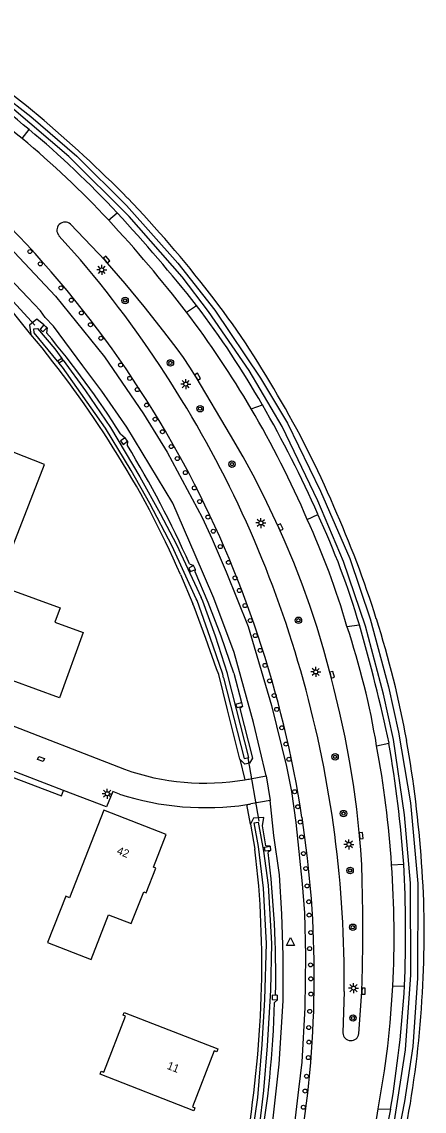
# Model space of a CAD drawing. Extents: x 136000 to 141014, y 402000 to 403500.
# Drawn here: x 139168 to 139218.2, y 402801 to 402937.2 of the extents above; entities that cross this region are included whole.
import ezdxf

# ---------------------------------------------------------------- set-up
doc = ezdxf.new("R2010")
doc.units = 0
for name, color, linetype in [('gg-afsc-hekwerk', 7, 'Continuous'), ('gg-anno-huisnummerreeks BGT', 7, 'Continuous'), ('gg-bbg-hoofdgebouw', 7, 'Continuous'), ('gg-knt-onverhard', 7, 'Continuous'), ('gg-knt-verharding', 7, 'Continuous'), ('gg-kntw-bovenkant insteek waterloop', 7, 'Continuous'), ('gg-kntw-waterlijn', 7, 'Continuous'), ('gg-kwrk-duiker nz buis', 7, 'Continuous'), ('gg-kwrk-stuw', 7, 'Continuous'), ('gg-kwrk-uitstroombak niveau min 01', 7, 'Continuous'), ('gt-bbg-plantopografie pand', 7, 'Continuous'), ('gt-grn-groengrens', 7, 'Continuous'), ('gt-grn-vlakafsluiter', 7, 'Continuous'), ('gt-symb-boom', 7, 'Continuous'), ('gt-symb-kolk', 7, 'Continuous'), ('gt-symb-kolk center center', 7, 'Continuous'), ('gt-symb-lichtmast', 7, 'Continuous'), ('gt-symb-paal', 7, 'Continuous'), ('gt-symb-waterafsluiter', 7, 'Continuous')]:
    doc.layers.add(name, color=color, linetype=linetype)

# ---------------------------------------------------------------- blocks, each defined once
blk = doc.blocks.new('gt0-PAAL')
at = {"layer": 'gt-symb-paal'}
blk.add_circle((0, 0), 0.25, dxfattribs=at)
blk = doc.blocks.new('gt0-BOOM')
at = {"layer": 'gt-symb-boom'}
for radius in [0.4, 0.2]:
    blk.add_circle((0, 0), radius, dxfattribs=at)
blk = doc.blocks.new('gt0-LMAST')
at = {"layer": 'gt-symb-lichtmast'}
for p, q in [((-0.18, 0.17), (-0.45, 0.44)), ((0, 0.25), (0, 0.62)), ((0.17, 0.17), (0.44, 0.44)), ((-0.25, 0), (-0.63, 0)), ((-0.18, -0.18), (-0.45, -0.45)), ((0, -0.25), (0, -0.63)), ((0.44, -0.45), (0.17, -0.18)), ((0.25, 0), (0.62, 0))]:
    blk.add_line(p, q, dxfattribs=at)
blk.add_circle((0, 0), 0.25, dxfattribs=at)
blk = doc.blocks.new('gt0-KOLK')
at = {"layer": 'gt-symb-kolk'}
blk.add_lwpolyline([(0, 0), (0.38, 0), (0.38, 0.4), (-0.37, 0.4), (-0.37, 0), (0, 0)], dxfattribs=at)
blk = doc.blocks.new('gt0-KOLKCC')
at = {"layer": 'gt-symb-kolk center center'}
blk.add_lwpolyline([(-0.37, 0.2), (0.38, 0.2), (0.38, -0.2), (-0.37, -0.2)], close=True, dxfattribs=at)
blk = doc.blocks.new('gt0-WAFSL')
at = {"layer": 'gt-symb-waterafsluiter'}
for p, q in [((-0.5, -0.33), (0, 0.67)), ((0, 0.67), (0.5, -0.33)), ((0.5, -0.33), (-0.5, -0.33))]:
    blk.add_line(p, q, dxfattribs=at)

msp = doc.modelspace()

# ---------------------------------------------------------------- linework, layer by layer
at = {"layer": 'gg-afsc-hekwerk'}
msp.add_line((139165.78, 402843.16), (139172.9, 402840.48), dxfattribs=at)
at = {"layer": 'gg-bbg-hoofdgebouw'}
for points in [[(139171.18, 402822.12), (139176.61, 402820), (139178.8, 402825.59), (139181.62, 402824.49), (139183.19, 402828.47), (139183.48, 402828.35), (139184.7, 402831.42), (139184.4, 402831.54), (139185.99, 402835.62), (139178.21, 402838.66), (139173.92, 402827.73), (139173.44, 402827.91), (139171.18, 402822.12)], [(139192.46, 402808.83), (139192.32, 402808.46), (139192, 402808.58), (139189.27, 402801.6), (139189.59, 402801.48), (139189.45, 402801.1), (139177.73, 402805.66), (139177.88, 402806.03), (139178.19, 402805.91), (139180.92, 402812.91), (139180.61, 402813.03), (139180.75, 402813.4), (139192.46, 402808.83)]]:
    msp.add_lwpolyline(points, dxfattribs=at)
at = {"layer": 'gg-knt-onverhard'}
for points in [[(139198.5, 402842.97), (139196.89, 402849.63), (139194.47, 402858.4), (139191.93, 402865.19), (139189.61, 402870.59), (139186.84, 402877.04), (139181.07, 402886.54), (139177.94, 402891.04), (139175.59, 402894.22), (139171.92, 402899.18), (139170.87, 402900.26), (139170.31, 402901.07), (139168.71, 402902.74), (139166.37, 402905.2), (139162.98, 402908.75), (139159.45, 402912.23), (139154.61, 402916.22), (139150.91, 402919.27), (139147.6, 402921.65), (139144.74, 402923.71), (139141.72, 402925.53), (139134.34, 402929.99), (139130.65, 402931.91), (139118.91, 402937.22)], [(139165.7, 402909.8), (139172.16, 402902.94), (139178.29, 402895.33), (139183.17, 402888.2), (139186.1, 402883.41), (139190.47, 402875.24), (139191.73, 402872.53), (139193.5, 402868.48), (139196.23, 402861.63), (139199.15, 402851.76), (139201.02, 402844.14), (139201.66, 402841.02), (139202.2, 402837.13), (139202.96, 402829.45), (139203.25, 402825.84), (139203.39, 402820.52), (139203.3, 402813.99), (139202.94, 402807.19), (139202.52, 402803.74), (139201.47, 402794.93)], [(139198.19, 402794.22), (139199.37, 402800.17), (139200.1, 402806.93), (139200.62, 402814.84), (139200.62, 402820.5), (139200.43, 402825.66), (139200.14, 402830.59), (139199.43, 402835.51), (139198.98, 402839.89)]]:
    msp.add_lwpolyline(points, dxfattribs=at)
at = {"layer": 'gg-knt-verharding'}
for p, q in [((139172.6, 402910.48), (139175.27, 402907.48)), ((139151.56, 402855.13), (139180.78, 402843.79)), ((139196.52, 402842.61), (139198.5, 402842.97)), ((139198.5, 402842.97), (139198.98, 402839.89)), ((139198.98, 402839.89), (139196.57, 402839.45)), ((139208.22, 402816.02), (139208.07, 402810.84))]:
    msp.add_line(p, q, dxfattribs=at)
for points in [[(139210.05, 402810.75), (139210.45, 402815.98), (139210.52, 402818.96), (139210.56, 402822.12), (139210.56, 402825.89), (139210.48, 402829.87), (139210.41, 402831.83), (139210.3, 402833.71), (139210.15, 402835.45), (139209.79, 402838.78), (139209.38, 402841.89), (139208.9, 402844.86), (139208.35, 402847.79), (139207.7, 402850.78), (139206.94, 402853.92), (139206.51, 402855.58), (139205.68, 402858.66), (139204.83, 402861.52), (139203.95, 402864.25), (139202.99, 402866.92), (139201.93, 402869.63), (139200.73, 402872.46), (139200.07, 402873.95), (139198.58, 402877.14), (139197.09, 402880.07), (139195.59, 402882.84), (139194.04, 402885.56), (139189.74, 402892.78), (139188.94, 402894.06), (139188.15, 402895.24), (139187.37, 402896.34), (139185.71, 402898.52), (139183.26, 402901.62), (139180.86, 402904.51), (139178.38, 402907.38), (139174.05, 402911.91)], [(139173.16, 402841.15), (139166.06, 402843.9), (139165.78, 402843.16)], [(139180.15, 402840.68), (139179.33, 402841.01), (139178.55, 402839.07), (139173.16, 402841.15)], [(139212.47, 402801.34), (139213.26, 402806.11), (139213.68, 402809.17), (139213.97, 402812.09), (139214.32, 402816.68)], [(139209.82, 402789.14), (139210.79, 402792.95), (139211.67, 402796.66), (139211.96, 402798.13), (139212.47, 402801.34)]]:
    msp.add_lwpolyline(points, dxfattribs=at)
for centre, radius, start, end in [((139067.36, 402797.71), 160.41, 51.1427, 56.4775), ((139098.09, 402837.82), 109.9, 42.7658, 50.5023), ((139070.86, 402818.64), 133.34, 28.3901, 49.466), ((139173.35, 402911.17), 1.01, 46.5718, 222.7483), ((139060.51, 402802.54), 161.45, 37.5448, 42.9016), ((139068.67, 402817.17), 139.71, 31.9169, 40.2671), ((139092.74, 402828.07), 120.34, 30.337, 37.2596), ((139071.58, 402818.66), 136.45, 15.3909, 32.0326), ((139089.86, 402826.04), 123.85, 23.2905, 30.4707), ((139066.92, 402816.93), 137.62, 8.7106, 28.2369), ((139113, 402833.79), 99.55, 16.2507, 24.4595), ((139116.16, 402830.79), 97.43, 9.3996, 18.4672), ((139068.05, 402817.44), 140.18, 359.4168, 15.4875), ((139088.29, 402823.61), 126.12, 3.7524, 10.5509), ((139190.8, 402871.79), 29.74, 250.3177, 279.7399), ((139191.05, 402870.55), 28.48, 279.6745, 281.0817), ((139190.93, 402874.2), 35.21, 252.1713, 278.4021), ((139191.87, 402868.29), 29.22, 278.2745, 279.2527), ((139074.42, 402817.88), 130.07, 350.7399, 8.7999), ((139086.59, 402822.78), 127.87, 357.265, 4.0711), ((139209.06, 402810.86), 0.997, 181.6401, 353.5208)]:
    msp.add_arc(centre, radius, start, end, dxfattribs=at)
at = {"layer": 'gg-kntw-bovenkant insteek waterloop'}
for p, q in [((139171.11, 402898.97), (139171.06, 402898.32)), ((139180.28, 402885.71), (139180.87, 402885.21)), ((139181.16, 402884.79), (139181.14, 402884.27)), ((139188.91, 402869.45), (139189.42, 402869.27)), ((139187.77, 402868.11), (139189.31, 402864.45)), ((139194.46, 402855.81), (139195.39, 402852.13)), ((139196.52, 402836.91), (139197.07, 402833.81)), ((139199.04, 402833.64), (139198.72, 402833.41)), ((139199.89, 402814.98), (139199.52, 402814.65)), ((139199.66, 402815.64), (139199.9, 402815.52))]:
    msp.add_line(p, q, dxfattribs=at)
for points in [[(139171.11, 402898.97), (139170.72, 402899.32), (139169.84, 402900.04), (139168.92, 402899.3), (139169.1, 402898.14)], [(139191.23, 402864.62), (139189.62, 402868.48), (139189.66, 402868.75)], [(139192.55, 402855.62), (139192.27, 402856.35), (139190.96, 402860.11), (139189.49, 402864.07), (139189.31, 402864.45)], [(139194.46, 402855.81), (139192.87, 402860.42), (139191.23, 402864.62)], [(139195.2, 402845.04), (139193.66, 402851.22), (139192.55, 402855.62)], [(139195.52, 402851.61), (139195.19, 402851.38), (139196.78, 402845.17)], [(139196.78, 402845.17), (139196.38, 402844.53), (139195.8, 402844.41), (139195.2, 402845.04)], [(139198.18, 402837.74), (139196.89, 402837.68), (139196.52, 402836.91)], [(139198.96, 402834.17), (139198.44, 402834.23), (139198.04, 402836.7), (139198.18, 402837.74)], [(139214.02, 402801.29), (139212.71, 402794.9), (139211.34, 402788.53), (139211.6, 402787.71), (139212.58, 402787.28), (139213.43, 402787.94)]]:
    msp.add_lwpolyline(points, dxfattribs=at)
for centre, radius, start, end in [((139050.94, 402778.02), 189.56, 51.0847, 55.6724), ((139099.36, 402842.59), 106.85, 49.4229, 57.4983), ((139056.13, 402791.11), 176.16, 44.7761, 49.7229), ((139091.4, 402830.88), 120.94, 42.9776, 50.1689), ((139066.88, 402806.59), 157.67, 37.8289, 43.5322), ((139022.62, 402768.62), 213.71, 38.5366, 42.6186), ((139106.63, 402837.58), 107.27, 29.5917, 37.7781), ((139102.2, 402834.89), 110.19, 29.5984, 37.3599), ((139071.49, 402816.66), 127.15, 31.9657, 39.853), ((139083.82, 402824.88), 114.04, 32.2324, 40.0908), ((139097.81, 402830.25), 118.57, 23.0309, 30.5693), ((139073.02, 402817.46), 144.18, 23.8049, 29.8971), ((139086.78, 402824.77), 109.9, 23.2262, 32.6005), ((139070.74, 402816.94), 129.31, 23.9575, 31.3752), ((139088.4, 402823.83), 129.76, 17.3742, 24.012), ((139112.03, 402832.8), 102.31, 16.4915, 24.7579), ((139100.93, 402826.82), 116.92, 10.1204, 17.8084), ((139011.86, 402804.56), 206.38, 11.8752, 16.1154), ((139071.8, 402821.92), 146.45, 3.9765, 10.0059), ((139042.42, 402818.25), 173.8, 4.508, 9.5302), ((139080.62, 402819.59), 117.32, 357.9286, 6.9605), ((139078.89, 402818.12), 120.79, 358.8236, 7.2677), ((139043.32, 402823.28), 172.58, 357.8265, 2.868), ((139097.11, 402823.3), 121.11, 356.9332, 4.1559), ((139067.26, 402825.82), 148.79, 350.5121, 356.5006), ((139097.06, 402822.08), 121.1, 349.9959, 357.5103), ((139050.86, 402820.7), 147.1, 350.415, 357.9137), ((139077.41, 402817.55), 122.14, 349.805, 358.638), ((139033.56, 402834.49), 185.79, 345.4899, 349.6294)]:
    msp.add_arc(centre, radius, start, end, dxfattribs=at)
at = {"layer": 'gg-kntw-waterlijn'}
for points in [[(139165.46, 402928.2), (139169.08, 402925.39), (139174.82, 402920.42), (139181.03, 402914.24), (139187.46, 402907.05), (139192.05, 402901.17), (139197.77, 402892.69), (139201.13, 402887.05), (139205.28, 402878.56), (139208.94, 402870.15), (139211.47, 402862.59), (139213.77, 402854.08), (139215.02, 402848.43), (139216.52, 402839.57), (139217.43, 402829.51), (139217.39, 402817.68), (139216.79, 402809.12), (139215.76, 402802.27), (139213.63, 402791.34)], [(139212.1, 402788.52), (139214.5, 402799.86), (139215.89, 402808.73), (139216.55, 402818.09), (139216.52, 402829.55), (139215.77, 402838.09), (139214.4, 402847.5), (139213.12, 402853.19), (139210.87, 402861.68), (139208.14, 402869.76), (139204.94, 402877.34), (139200.49, 402886.63), (139196.34, 402893.64), (139191.26, 402900.99), (139187.97, 402905.35), (139181.35, 402912.89), (139173.82, 402920.37), (139166.66, 402926.5)], [(139172.42, 402894.79), (139169.51, 402898.33), (139169.45, 402898.82), (139169.94, 402898.88), (139172.08, 402896.35), (139172.96, 402895.13)], [(139173.12, 402894.92), (139175.93, 402891.07), (139179.02, 402886.52), (139182.72, 402880.35), (139185.23, 402875.76), (139187.27, 402871.89), (139190.37, 402865.27)], [(139189.73, 402865.07), (139186.73, 402871.68), (139183.95, 402877.02), (139181.62, 402881.14), (139178.4, 402886.43), (139173.03, 402894.05), (139172.59, 402894.58)], [(139193.16, 402855.22), (139193.06, 402855.67), (139191.47, 402860.26), (139189.86, 402864.86), (139189.73, 402865.07)], [(139193.73, 402855.4), (139193.64, 402855.74), (139192.15, 402860.41), (139190.59, 402864.79), (139190.37, 402865.27)], [(139193.16, 402855.22), (139195.74, 402845.13), (139196.31, 402845.27), (139193.73, 402855.4)], [(139196.52, 402796.46), (139197.42, 402802.76), (139197.98, 402809.38), (139198.32, 402815.01), (139198.53, 402821.99), (139198.15, 402828.92), (139197.52, 402834.13), (139196.98, 402837.08), (139197.49, 402837.17), (139198.15, 402833.55), (139198.72, 402829.29), (139199.16, 402822.01), (139199.01, 402816.18), (139198.59, 402809.22), (139198.15, 402803.64), (139197.6, 402799.06), (139197.11, 402796.26), (139196.52, 402796.46)]]:
    msp.add_lwpolyline(points, dxfattribs=at)
at = {"layer": 'gg-kwrk-duiker nz buis'}
for p, q in [((139165.96, 402903.25), (139169.58, 402899.28)), ((139196.2, 402845.23), (139197.55, 402837.29))]:
    msp.add_line(p, q, dxfattribs=at)
at = {"layer": 'gg-kwrk-stuw'}
for p, q in [((139172.96, 402895.13), (139172.42, 402894.79)), ((139172.59, 402894.58), (139173.12, 402894.92)), ((139173.12, 402894.92), (139172.96, 402895.13)), ((139172.42, 402894.79), (139172.59, 402894.58))]:
    msp.add_line(p, q, dxfattribs=at)
at = {"layer": 'gg-kwrk-uitstroombak niveau min 01'}
for p, q in [((139181.16, 402884.79), (139180.87, 402885.21)), ((139189.66, 402868.75), (139189.42, 402869.27)), ((139195.39, 402852.13), (139195.52, 402851.61)), ((139198.96, 402834.17), (139199.04, 402833.64)), ((139199.89, 402814.98), (139199.9, 402815.52))]:
    msp.add_line(p, q, dxfattribs=at)
for points in [[(139171.07, 402898.97), (139170.71, 402899.33), (139170.25, 402898.81), (139170.6, 402898.47), (139171.07, 402898.97)], [(139180.87, 402885.21), (139180.3, 402884.83), (139180.61, 402884.39), (139181.16, 402884.79)], [(139189.42, 402869.27), (139188.83, 402868.94), (139189.03, 402868.5), (139189.66, 402868.75)], [(139195.52, 402851.61), (139194.85, 402851.45), (139194.71, 402851.93), (139195.39, 402852.13)], [(139199.04, 402833.64), (139198.37, 402833.56), (139198.29, 402834.03), (139198.96, 402834.17)], [(139199.9, 402815.52), (139199.22, 402815.54), (139199.21, 402815), (139199.89, 402814.98)]]:
    msp.add_lwpolyline(points, dxfattribs=at)
at = {"layer": 'gt-bbg-plantopografie pand'}
for points in [[(139166.88, 402871.81), (139170.79, 402881.89), (139164.28, 402884.42), (139160.36, 402874.34), (139166.88, 402871.81)], [(139166.59, 402866.22), (139172.75, 402863.97), (139172.09, 402862.18), (139175.63, 402860.88), (139172.65, 402852.71), (139166.76, 402854.87), (139166.06, 402852.95), (139156.71, 402856.37), (139158.92, 402862.44), (139160.13, 402861.99), (139161.14, 402864.75), (139165.47, 402863.16), (139166.59, 402866.22)]]:
    msp.add_lwpolyline(points, dxfattribs=at)
at = {"layer": 'gt-grn-groengrens'}
for p, q in [((139168, 402922.63), (139168.87, 402923.75)), ((139178.78, 402912.44), (139179.88, 402913.32)), ((139188.52, 402900.92), (139189.79, 402901.76)), ((139196.6, 402888.85), (139198.01, 402889.32)), ((139203.62, 402875.01), (139204.93, 402875.65)), ((139208.57, 402861.65), (139210.13, 402861.85)), ((139212.28, 402846.7), (139213.82, 402847.03)), ((139214.14, 402831.86), (139215.68, 402831.91)), ((139214.32, 402816.68), (139215.78, 402816.73)), ((139212.47, 402801.34), (139214.02, 402801.29))]:
    msp.add_line(p, q, dxfattribs=at)
at = {"layer": 'gt-grn-vlakafsluiter'}
for p, q in [((139169.1, 402898.14), (139165.57, 402902.49)), ((139195.2, 402845.04), (139195.83, 402842.48)), ((139172.9, 402840.48), (139173.16, 402841.15)), ((139196.52, 402836.91), (139196.07, 402839.37))]:
    msp.add_line(p, q, dxfattribs=at)

# ---------------------------------------------------------------- block references
at = {"layer": 'gt-symb-boom'}
for p in [(139180.86, 402902.38), (139186.52, 402894.58), (139190.23, 402888.85), (139194.21, 402881.92), (139202.51, 402862.41), (139207.09, 402845.34), (139208.14, 402838.25), (139208.96, 402831.13), (139209.3, 402824.04), (139209.33, 402812.7)]:
    msp.add_blockref('gt0-BOOM', p, dxfattribs=at)
at = {"layer": 'gt-symb-kolk'}
for p, rotation in [((139178.39, 402907.38), -49.28929558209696), ((139189.74, 402892.76), -59.21201806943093), ((139200.06, 402873.97), -64.86415891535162), ((139206.52, 402855.56), -75.58012012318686), ((139210.15, 402835.46), -83.76585696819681), ((139210.45, 402816.05), -91.40426449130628)]:
    msp.add_blockref('gt0-KOLK', p, dxfattribs=dict(at, rotation=rotation))
at = {"layer": 'gt-symb-kolk center center', "rotation": 158.83097188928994}
msp.add_blockref('gt0-KOLKCC', (139170.36, 402845.06), dxfattribs=at)
at = {"layer": 'gt-symb-lichtmast'}
for p in [(139177.94, 402906.21), (139188.44, 402891.93), (139197.82, 402874.57), (139204.68, 402855.95), (139178.63, 402840.73), (139208.81, 402834.4), (139209.39, 402816.43)]:
    msp.add_blockref('gt0-LMAST', p, dxfattribs=at)
at = {"layer": 'gt-symb-paal'}
for p in [(139168.97, 402908.5), (139170.27, 402906.96), (139172.85, 402903.96), (139174.14, 402902.42), (139175.41, 402900.82), (139176.54, 402899.35), (139177.84, 402897.66), (139180.3, 402894.31), (139181.44, 402892.64), (139182.38, 402891.24), (139183.54, 402889.3), (139184.61, 402887.54), (139185.53, 402885.97), (139186.62, 402884.12), (139187.38, 402882.62), (139188.39, 402880.86), (139189.51, 402878.95), (139190.17, 402877.25), (139191.21, 402875.31), (139191.88, 402873.54), (139192.75, 402871.61), (139193.77, 402869.64), (139194.59, 402867.71), (139195.13, 402866.13), (139195.84, 402864.24), (139196.5, 402862.37), (139197.12, 402860.49), (139197.74, 402858.65), (139198.34, 402856.77), (139198.91, 402854.83), (139199.48, 402853), (139199.8, 402851.27), (139200.43, 402848.97), (139200.94, 402846.93), (139201.33, 402845.03), (139202.03, 402840.98), (139202.43, 402839.1), (139202.74, 402837.19), (139202.9, 402835.32), (139203.14, 402833.25), (139203.43, 402831.38), (139203.6, 402829.2), (139203.8, 402827.22), (139203.85, 402825.55), (139204.05, 402823.38), (139203.91, 402821.37), (139204.02, 402819.33), (139204.06, 402817.59), (139204.07, 402815.69), (139203.93, 402813.52), (139203.8, 402811.5), (139203.82, 402809.68), (139203.75, 402807.74), (139203.52, 402805.42), (139203.35, 402803.57), (139203.13, 402801.54)]:
    msp.add_blockref('gt0-PAAL', p, dxfattribs=at)
at = {"layer": 'gt-symb-waterafsluiter'}
msp.add_blockref('gt0-WAFSL', (139201.54, 402822.08), dxfattribs=at)

# ---------------------------------------------------------------- texts
at = {"layer": 'gg-anno-huisnummerreeks BGT'}
for s, rotation, p in [('42', 338.6, (139179.74, 402833.23)), ('11', 338.7, (139186.01, 402806.36))]:
    msp.add_text(s, height=1, rotation=rotation, dxfattribs=at).set_placement(p)

doc.saveas('drawing.dxf')
